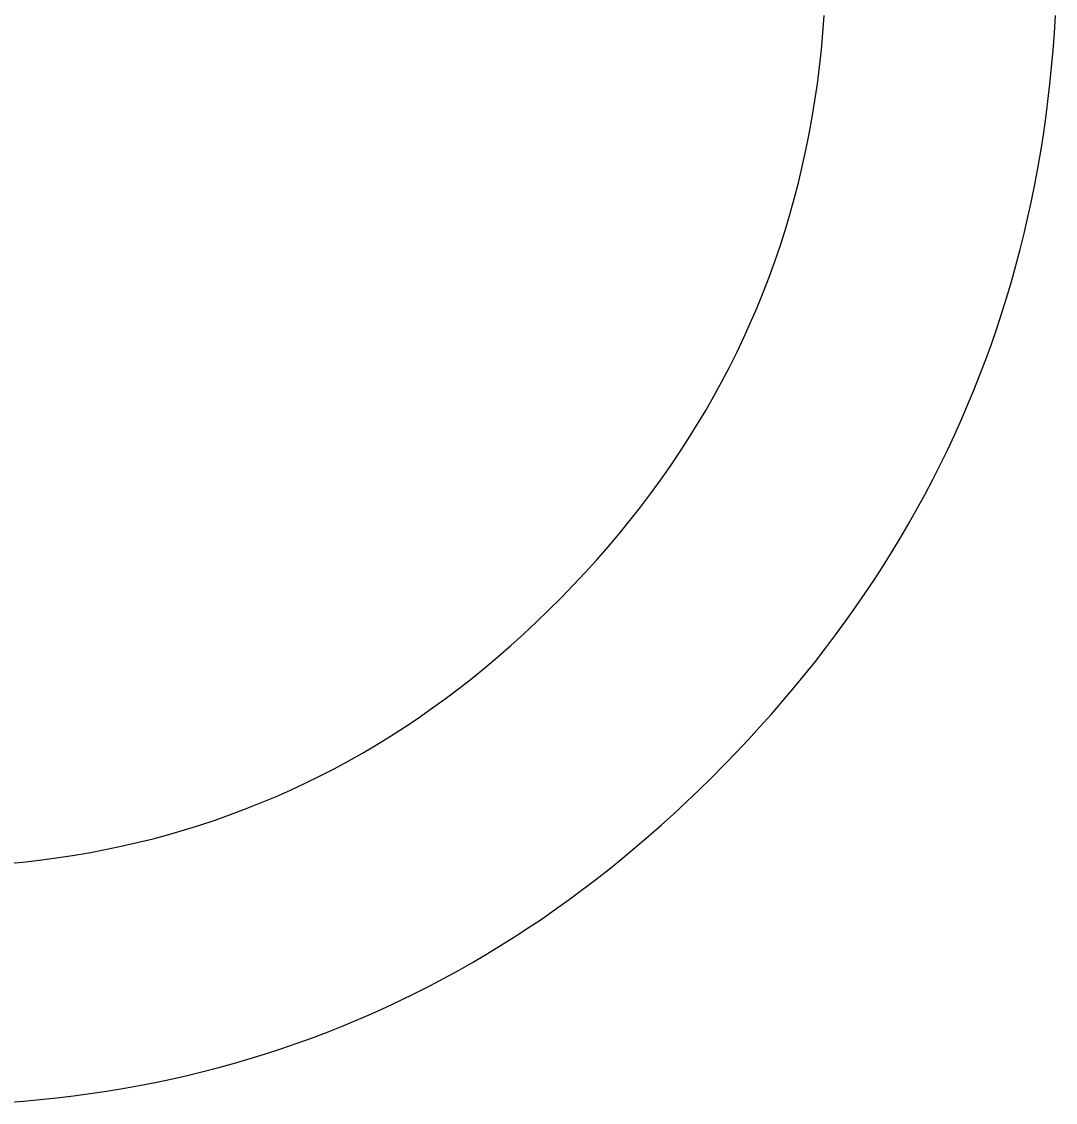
# Model space of a CAD drawing. Extents: x 99958 to 100176, y 99935 to 100011.
# Drawn here: x 100105.54924 to 100105.5848, y 99943.4618 to 99943.49899 of the extents above; entities that cross this region are included whole.
import ezdxf

# ---------------------------------------------------------------- set-up
doc = ezdxf.new("R2010")
doc.units = 0
doc.layers.add('TR_SN_ConstructionSigns', color=7, linetype='Continuous')

msp = doc.modelspace()

# ---------------------------------------------------------------- linework, layer by layer
at = {"layer": 'TR_SN_ConstructionSigns'}
for p, q in [((100105.576807, 99943.498611), (100105.576852, 99943.499205)), ((100105.584768, 99943.498608), (100105.584804, 99943.499205)), ((100105.576753, 99943.498021), (100105.576807, 99943.498611)), ((100105.584725, 99943.498015), (100105.584768, 99943.498608)), ((100105.576689, 99943.497435), (100105.576753, 99943.498021)), ((100105.584674, 99943.497425), (100105.584725, 99943.498015)), ((100105.576615, 99943.496853), (100105.576689, 99943.497435)), ((100105.584615, 99943.496838), (100105.584674, 99943.497425)), ((100105.576531, 99943.496275), (100105.576615, 99943.496853)), ((100105.584548, 99943.496254), (100105.584615, 99943.496838)), ((100105.576437, 99943.495702), (100105.576531, 99943.496275)), ((100105.584473, 99943.495674), (100105.584548, 99943.496254)), ((100105.576333, 99943.495133), (100105.576437, 99943.495702)), ((100105.584391, 99943.495096), (100105.584473, 99943.495674)), ((100105.576219, 99943.494568), (100105.576333, 99943.495133)), ((100105.5843, 99943.494523), (100105.584391, 99943.495096)), ((100105.576096, 99943.494008), (100105.576219, 99943.494568)), ((100105.584202, 99943.493952), (100105.5843, 99943.494523)), ((100105.575963, 99943.493451), (100105.576096, 99943.494008)), ((100105.584096, 99943.493385), (100105.584202, 99943.493952)), ((100105.575819, 99943.492899), (100105.575963, 99943.493451)), ((100105.583982, 99943.492821), (100105.584096, 99943.493385)), ((100105.575666, 99943.492351), (100105.575819, 99943.492899)), ((100105.58386, 99943.492261), (100105.583982, 99943.492821)), ((100105.575503, 99943.491808), (100105.575666, 99943.492351)), ((100105.58373, 99943.491703), (100105.58386, 99943.492261)), ((100105.57533, 99943.491268), (100105.575503, 99943.491808)), ((100105.583593, 99943.491149), (100105.58373, 99943.491703)), ((100105.575148, 99943.490733), (100105.57533, 99943.491268)), ((100105.583447, 99943.490599), (100105.583593, 99943.491149)), ((100105.574955, 99943.490202), (100105.575148, 99943.490733)), ((100105.583294, 99943.490051), (100105.583447, 99943.490599)), ((100105.574752, 99943.489676), (100105.574955, 99943.490202)), ((100105.583133, 99943.489507), (100105.583294, 99943.490051)), ((100105.57454, 99943.489153), (100105.574752, 99943.489676)), ((100105.582964, 99943.488967), (100105.583133, 99943.489507)), ((100105.574318, 99943.488635), (100105.57454, 99943.489153)), ((100105.582787, 99943.488429), (100105.582964, 99943.488967)), ((100105.574086, 99943.488121), (100105.574318, 99943.488635)), ((100105.582602, 99943.487895), (100105.582787, 99943.488429)), ((100105.573844, 99943.487612), (100105.574086, 99943.488121)), ((100105.58241, 99943.487364), (100105.582602, 99943.487895)), ((100105.573592, 99943.487106), (100105.573844, 99943.487612)), ((100105.57333, 99943.486605), (100105.573592, 99943.487106)), ((100105.582209, 99943.486836), (100105.58241, 99943.487364)), ((100105.582001, 99943.486312), (100105.582209, 99943.486836)), ((100105.573058, 99943.486108), (100105.57333, 99943.486605)), ((100105.572777, 99943.485615), (100105.573058, 99943.486108)), ((100105.581784, 99943.485791), (100105.582001, 99943.486312)), ((100105.572485, 99943.485127), (100105.572777, 99943.485615)), ((100105.58156, 99943.485274), (100105.581784, 99943.485791)), ((100105.581328, 99943.484759), (100105.58156, 99943.485274)), ((100105.572184, 99943.484643), (100105.572485, 99943.485127)), ((100105.571873, 99943.484163), (100105.572184, 99943.484643)), ((100105.581089, 99943.484248), (100105.581328, 99943.484759)), ((100105.571552, 99943.483687), (100105.571873, 99943.484163)), ((100105.580841, 99943.48374), (100105.581089, 99943.484248)), ((100105.580585, 99943.483236), (100105.580841, 99943.48374)), ((100105.571221, 99943.483216), (100105.571552, 99943.483687)), ((100105.57088, 99943.482748), (100105.571221, 99943.483216)), ((100105.580322, 99943.482735), (100105.580585, 99943.483236)), ((100105.570529, 99943.482285), (100105.57088, 99943.482748)), ((100105.580051, 99943.482237), (100105.580322, 99943.482735)), ((100105.570169, 99943.481827), (100105.570529, 99943.482285)), ((100105.579772, 99943.481742), (100105.580051, 99943.482237)), ((100105.569798, 99943.481372), (100105.570169, 99943.481827)), ((100105.579485, 99943.481251), (100105.579772, 99943.481742)), ((100105.569418, 99943.480922), (100105.569798, 99943.481372)), ((100105.57919, 99943.480763), (100105.579485, 99943.481251)), ((100105.569028, 99943.480476), (100105.569418, 99943.480922)), ((100105.578887, 99943.480279), (100105.57919, 99943.480763)), ((100105.568628, 99943.480034), (100105.569028, 99943.480476)), ((100105.568218, 99943.479596), (100105.568628, 99943.480034)), ((100105.578577, 99943.479797), (100105.578887, 99943.480279)), ((100105.578258, 99943.479319), (100105.578577, 99943.479797)), ((100105.567798, 99943.479163), (100105.568218, 99943.479596)), ((100105.577932, 99943.478844), (100105.578258, 99943.479319)), ((100105.567371, 99943.478737), (100105.567798, 99943.479163)), ((100105.56694, 99943.478321), (100105.567371, 99943.478737)), ((100105.577598, 99943.478373), (100105.577932, 99943.478844)), ((100105.566505, 99943.477915), (100105.56694, 99943.478321)), ((100105.577256, 99943.477905), (100105.577598, 99943.478373)), ((100105.566066, 99943.477519), (100105.566505, 99943.477915)), ((100105.576906, 99943.47744), (100105.577256, 99943.477905)), ((100105.565623, 99943.477133), (100105.566066, 99943.477519)), ((100105.576548, 99943.476978), (100105.576906, 99943.47744)), ((100105.565176, 99943.476756), (100105.565623, 99943.477133)), ((100105.564724, 99943.47639), (100105.565176, 99943.476756)), ((100105.576182, 99943.47652), (100105.576548, 99943.476978)), ((100105.564269, 99943.476034), (100105.564724, 99943.47639)), ((100105.575809, 99943.476065), (100105.576182, 99943.47652)), ((100105.563809, 99943.475689), (100105.564269, 99943.476034)), ((100105.575428, 99943.475614), (100105.575809, 99943.476065)), ((100105.563346, 99943.475353), (100105.563809, 99943.475689)), ((100105.575038, 99943.475165), (100105.575428, 99943.475614)), ((100105.562878, 99943.475027), (100105.563346, 99943.475353)), ((100105.562406, 99943.474711), (100105.562878, 99943.475027)), ((100105.574641, 99943.47472), (100105.575038, 99943.475165)), ((100105.56193, 99943.474405), (100105.562406, 99943.474711)), ((100105.574237, 99943.474278), (100105.574641, 99943.47472)), ((100105.560966, 99943.473823), (100105.56145, 99943.474109)), ((100105.56145, 99943.474109), (100105.56193, 99943.474405)), ((100105.573824, 99943.47384), (100105.574237, 99943.474278)), ((100105.560478, 99943.473548), (100105.560966, 99943.473823)), ((100105.573403, 99943.473405), (100105.573824, 99943.47384)), ((100105.559986, 99943.473282), (100105.560478, 99943.473548)), ((100105.572977, 99943.472975), (100105.573403, 99943.473405)), ((100105.558989, 99943.472781), (100105.559489, 99943.473026)), ((100105.559489, 99943.473026), (100105.559986, 99943.473282)), ((100105.572547, 99943.472554), (100105.572977, 99943.472975)), ((100105.558484, 99943.472545), (100105.558989, 99943.472781)), ((100105.557463, 99943.472104), (100105.557976, 99943.472319)), ((100105.557976, 99943.472319), (100105.558484, 99943.472545)), ((100105.572115, 99943.47214), (100105.572547, 99943.472554)), ((100105.556425, 99943.471703), (100105.556946, 99943.471898)), ((100105.556946, 99943.471898), (100105.557463, 99943.472104)), ((100105.571679, 99943.471735), (100105.572115, 99943.47214)), ((100105.555371, 99943.471342), (100105.5559, 99943.471517)), ((100105.5559, 99943.471517), (100105.556425, 99943.471703)), ((100105.57124, 99943.471338), (100105.571679, 99943.471735)), ((100105.554301, 99943.471021), (100105.554838, 99943.471176)), ((100105.554838, 99943.471176), (100105.555371, 99943.471342)), ((100105.570797, 99943.470948), (100105.57124, 99943.471338)), ((100105.552665, 99943.470615), (100105.553214, 99943.47074)), ((100105.553214, 99943.47074), (100105.55376, 99943.470875)), ((100105.55376, 99943.470875), (100105.554301, 99943.471021)), ((100105.570352, 99943.470567), (100105.570797, 99943.470948)), ((100105.550992, 99943.470299), (100105.551553, 99943.470394)), ((100105.551553, 99943.470394), (100105.552111, 99943.470499)), ((100105.552111, 99943.470499), (100105.552665, 99943.470615)), ((100105.569903, 99943.470194), (100105.570352, 99943.470567)), ((100105.548704, 99943.470018), (100105.549282, 99943.470073)), ((100105.549282, 99943.470073), (100105.549856, 99943.470138)), ((100105.549856, 99943.470138), (100105.550426, 99943.470213)), ((100105.550426, 99943.470213), (100105.550992, 99943.470299)), ((100105.569451, 99943.469828), (100105.569903, 99943.470194)), ((100105.568996, 99943.469471), (100105.569451, 99943.469828)), ((100105.568537, 99943.469122), (100105.568996, 99943.469471)), ((100105.568075, 99943.468781), (100105.568537, 99943.469122)), ((100105.56761, 99943.468448), (100105.568075, 99943.468781)), ((100105.566671, 99943.467805), (100105.567142, 99943.468123)), ((100105.567142, 99943.468123), (100105.56761, 99943.468448)), ((100105.566196, 99943.467496), (100105.566671, 99943.467805)), ((100105.565718, 99943.467195), (100105.566196, 99943.467496)), ((100105.565237, 99943.466902), (100105.565718, 99943.467195)), ((100105.564265, 99943.46634), (100105.564753, 99943.466617)), ((100105.564753, 99943.466617), (100105.565237, 99943.466902)), ((100105.563774, 99943.466071), (100105.564265, 99943.46634)), ((100105.56328, 99943.465811), (100105.563774, 99943.466071)), ((100105.562282, 99943.465313), (100105.562783, 99943.465558)), ((100105.562783, 99943.465558), (100105.56328, 99943.465811)), ((100105.561778, 99943.465076), (100105.562282, 99943.465313)), ((100105.560761, 99943.464626), (100105.561271, 99943.464847)), ((100105.561271, 99943.464847), (100105.561778, 99943.465076)), ((100105.559731, 99943.464209), (100105.560248, 99943.464414)), ((100105.560248, 99943.464414), (100105.560761, 99943.464626)), ((100105.558688, 99943.463824), (100105.559211, 99943.464012)), ((100105.559211, 99943.464012), (100105.559731, 99943.464209)), ((100105.557632, 99943.463471), (100105.558161, 99943.463643)), ((100105.558161, 99943.463643), (100105.558688, 99943.463824)), ((100105.556563, 99943.463149), (100105.557099, 99943.463306)), ((100105.557099, 99943.463306), (100105.557632, 99943.463471)), ((100105.555481, 99943.46286), (100105.556023, 99943.463001)), ((100105.556023, 99943.463001), (100105.556563, 99943.463149)), ((100105.553834, 99943.462487), (100105.554386, 99943.462604)), ((100105.554386, 99943.462604), (100105.554935, 99943.462728)), ((100105.554935, 99943.462728), (100105.555481, 99943.46286)), ((100105.551592, 99943.462102), (100105.552157, 99943.462186)), ((100105.552157, 99943.462186), (100105.552719, 99943.462278)), ((100105.552719, 99943.462278), (100105.553278, 99943.462379)), ((100105.553278, 99943.462379), (100105.553834, 99943.462487)), ((100105.548718, 99943.461801), (100105.549299, 99943.461845)), ((100105.549299, 99943.461845), (100105.549877, 99943.461897)), ((100105.549877, 99943.461897), (100105.550452, 99943.461957)), ((100105.550452, 99943.461957), (100105.551024, 99943.462026)), ((100105.551024, 99943.462026), (100105.551592, 99943.462102))]:
    msp.add_line(p, q, dxfattribs=at)

doc.saveas('drawing.dxf')
